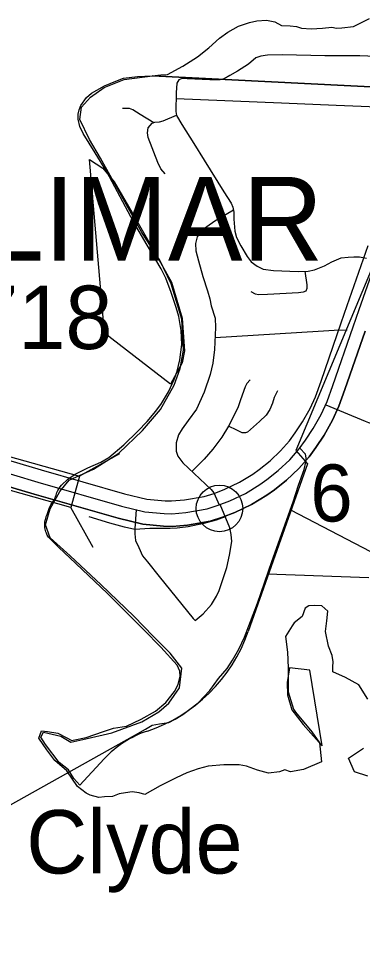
# Model space of a CAD drawing. Extents: x 1219626 to 1426462, y 456797 to 752399.
# Drawn here: x 1310335 to 1313054, y 526119 to 533386 of the extents above; entities that cross this region are included whole.
import ezdxf

# ---------------------------------------------------------------- set-up
doc = ezdxf.new("R2010")
doc.units = 0
for name, color, linetype in [('Bridges', 7, 'Continuous'), ('Lakes and Ponds', 7, 'Continuous'), ('Local Roads Paved', 7, 'Continuous'), ('Masks for Text', 7, 'Continuous'), ('Narrow River Creek and Branch and Slough Text', 7, 'Continuous'), ('Other Incorporated Names', 7, 'Continuous'), ('Populations', 7, 'Continuous'), ('Section Lines', 7, 'Continuous'), ('Section Numbers', 7, 'Continuous'), ('State Route Divided Highway Outline and Fill', 7, 'Continuous'), ('State Routes Highway Center Lines', 7, 'Continuous'), ('Town Centers', 7, 'Continuous')]:
    doc.layers.add(name, color=color, linetype=linetype)

msp = doc.modelspace()

# ---------------------------------------------------------------- linework, layer by layer
at = {"layer": 'Bridges'}
for p, q in [((1309173.6, 530238.2), (1310818, 529774.3)), ((1310748.5, 529527.9), (1309104.1, 529991.8)), ((1311133.8, 529951.1), (1310818, 529774.3)), ((1310818, 529774.3), (1310748.5, 529527.9)), ((1310925.3, 529212), (1310748.5, 529527.9))]:
    msp.add_line(p, q, dxfattribs=at)
at = {"layer": 'Lakes and Ponds'}
for points in [[(1310674.5, 529703.1), (1310725.6, 529751.9), (1310782.3, 529791.8), (1310883.8, 529840.2), (1310986.4, 529884.4), (1311049.9, 529922.7), (1311167.6, 530021), (1311277.9, 530128.8), (1311351.7, 530205.8), (1311420.6, 530286.8), (1311464.2, 530346.9), (1311520.5, 530440.6), (1311565.1, 530537.5), (1311588.2, 530603.4), (1311610.5, 530692.6), (1311624.8, 530812.7), (1311621.1, 530922.9), (1311601.8, 531033.6), (1311581.2, 531106.1), (1311542.4, 531223), (1311498.3, 531336.5), (1311462.3, 531409.4), (1311352.9, 531596), (1311244.2, 531782.1), (1311139, 531978.3), (1311034.1, 532174.6), (1310942.3, 532326.8), (1310847.7, 532477.9), (1310820.9, 532533.4), (1310805.9, 532592.4), (1310806.1, 532630.6), (1310814.3, 532664.8), (1310828.8, 532699), (1310873.6, 532762.2), (1310912.6, 532797), (1311014, 532855), (1311105.8, 532891.7), (1311165.5, 532914.7), (1311275.6, 532928.5), (1311390.4, 532933), (1311459.2, 532942.2), (1311513.8, 532943.8), (1311634.4, 533009.4), (1311749.7, 533082.6), (1311838.5, 533153.9), (1311924.2, 533231), (1311989.6, 533278.8), (1312073.9, 533323.9), (1312160.7, 533354.7), (1312218.7, 533366.9), (1312294.8, 533372), (1312359.8, 533360.4), (1312414.1, 533330), (1312481.4, 533327.8), (1312531.4, 533321.3), (1312570.5, 533310.4), (1312648.7, 533303.9), (1312737.7, 533310.4), (1312811.5, 533317), (1312848.5, 533310.4), (1312890.6, 533310.7), (1312980.9, 533321.3), (1313035.2, 533347.4), (1313108.8, 533386.1)], [(1313096, 528015), (1313025.2, 528127.7), (1312919, 528185.7), (1312819.2, 528230.8), (1312819.2, 528269.5), (1312822.4, 528311.3), (1312812.7, 528359.6), (1312783.8, 528433.7), (1312761.2, 528549.7), (1312770.9, 528633.4), (1312780.5, 528710.7), (1312732.3, 528752.6), (1312671.1, 528755.8), (1312629.2, 528752.6), (1312600.3, 528733.3), (1312577.7, 528668.9), (1312513.3, 528617.3), (1312497.2, 528594.8), (1312445.7, 528511), (1312461.8, 528385.4), (1312465.1, 528263), (1312465.1, 528073), (1312506.9, 527937.7), (1312523, 527911.9), (1312651.8, 527757.3), (1312712.9, 527670.3), (1312729, 527522.2), (1312587.4, 527461), (1312484.4, 527441.6), (1312439, 527459.1), (1312398.3, 527441.3), (1312310.7, 527432.8), (1312223.9, 527454.5), (1312137, 527487.7), (1312078.8, 527498.2), (1311957.2, 527498.5), (1311833.9, 527486.7), (1311753.7, 527466.5), (1311666.2, 527433.2), (1311581.2, 527395.1), (1311455.4, 527331.3), (1311333.4, 527262.3), (1311288.1, 527277.4), (1311233.3, 527283.8), (1311181.8, 527277.4), (1311130.3, 527267.7), (1311078.8, 527248.4), (1311014.4, 527245.2), (1310969.4, 527238.7), (1310901.7, 527258), (1310869.6, 527274.1), (1310801.9, 527325.7), (1310718.2, 527451.3), (1310621.7, 527531.8), (1310560.5, 527615.6), (1310496.1, 527709), (1310518.6, 527767), (1310563.7, 527760.5), (1310647.4, 527747.6), (1310711.8, 527712.2), (1310756.9, 527689.7), (1310766.5, 527692.9), (1310869.6, 527712.2), (1311008, 527760.5), (1311085.2, 527786.3), (1311188.7, 527803.5), (1311304.1, 527858), (1311416.7, 527920.5), (1311500, 527988.6), (1311567.3, 528075.1), (1311597.1, 528132.3), (1311612.5, 528196.2), (1311610.8, 528237.1), (1311589.1, 528283.2), (1311459.6, 528424.8), (1311325.5, 528562.7), (1311181.5, 528708.2), (1311036, 528852.2), (1310888.8, 528991.3), (1310740.7, 529129.7), (1310655.2, 529211.4), (1310572.2, 529294.2)], [(1313095.7, 527409), (1312989.8, 527441.6), (1312941.5, 527551.2), (1313060.6, 527628.5)]]:
    msp.add_lwpolyline(points, dxfattribs=at)
msp.add_spline([(1310572.2, 529294.2), (1310555.6, 529325.3), (1310544.7, 529369), (1310546.8, 529425.8), (1310566.5, 529489.1), (1310590.5, 529548.1), (1310625.4, 529602.7), (1310638.5, 529646.4), (1310674.5, 529703.1)], degree=3, dxfattribs=at)
at = {"layer": 'Local Roads Paved'}
for p, q in [((1312483.2, 529510.1), (1313115.5, 529180.8)), ((1312302.5, 529003.7), (1313104.5, 528976.3))]:
    msp.add_line(p, q, dxfattribs=at)
for points in [[(1313220, 533083.5), (1313032.7, 533090.4), (1312756.1, 533092.2), (1312421.5, 533098.2), (1312303.6, 533096.5), (1312249, 533089.6), (1312211.7, 533075.7), (1312151.9, 533026.3), (1312065.2, 532970.8), (1312006.2, 532937), (1311959.4, 532910.1), (1311929.1, 532901.4), (1311870.1, 532900.6), (1311845.9, 532902.3), (1311669, 532909.2), (1311629.1, 532911), (1311602.2, 532900.6), (1311586.6, 532876.3), (1311581.4, 532800), (1311578.8, 532650.9), (1311584.9, 532620.6), (1311626.5, 532549.5), (1311720.2, 532400.3), (1311801.6, 532268.6), (1311957.7, 532017.2), (1312014.9, 531927.9), (1312028.8, 531895.8), (1312035.7, 531858.5), (1312037.5, 531801.3), (1312044.4, 531706.8), (1312058.3, 531656.5), (1312092.9, 531591.5), (1312143.2, 531507.4), (1312173.6, 531465.8), (1312221.2, 531432.8), (1312269.8, 531406.8), (1312351.3, 531397.3), (1312546.3, 531388.6), (1312623.5, 531392.1), (1312673.8, 531402.5), (1312753.5, 531434.6), (1312811.6, 531466.7), (1312884.4, 531496.1), (1312940.8, 531503.9), (1312985.9, 531505.7), (1313029.2, 531505.7), (1313085.6, 531494.4)], [(1313661.1, 532666.4), (1313304, 532681.2), (1312846.3, 532699.4), (1312413.7, 532717.6), (1311580.6, 532752.3)], [(1311404.1, 532563.4), (1311296.2, 532629.2), (1311239.9, 532663.9), (1311212.1, 532675.2), (1311157.5, 532675.2)], [(1311495.6, 532159.3), (1311459.2, 532200.1), (1311437.5, 532248.6), (1311360.4, 532447.2), (1311355.2, 532483.6), (1311359.5, 532523.5), (1311392.5, 532559), (1311413.3, 532566.8), (1311448.8, 532569.4), (1311479.1, 532578.1), (1311584.6, 532621.9)], [(1312032.9, 531873.6), (1311885.7, 531786.6), (1311777.4, 531710.3), (1311746.2, 531663.5), (1311733.2, 531610.6), (1311736.6, 531551.6), (1311758.3, 531472.7), (1311793, 531348.8), (1311827.7, 531236.1), (1311847.6, 531172.8), (1311858.9, 531119.9), (1311888.3, 531020.2), (1311891.8, 530946.5), (1311884.9, 530773.1), (1311871.9, 530667.3), (1311851.1, 530576.3), (1311802.5, 530437.6), (1311741.8, 530302.4), (1311676.8, 530213.9), (1311627.4, 530148.9), (1311598.8, 530101.2), (1311582.3, 530037.9), (1311581.4, 530003.3), (1311582.3, 529972.9), (1311594.4, 529933), (1311634.3, 529879.3), (1311857.1, 529669.5), (1311879.7, 529643.5), (1311921.5, 529547.9)], [(1312598.9, 531391), (1312612.2, 531285.5), (1312612.2, 531256), (1312605.3, 531234.3), (1312583.6, 531225.7), (1312548.1, 531221.3), (1312302.7, 531209.2), (1312232.5, 531204.8), (1312209.1, 531210.9), (1312173.6, 531230)], [(1312932.1, 530927), (1312829.4, 530924), (1312703.7, 530917.5), (1311888.6, 530866.3)], [(1312166.6, 530533.8), (1312139.7, 530506.1), (1312125, 530479.2), (1312089.5, 530377.8), (1312070.4, 530321.4), (1312037.5, 530252.1), (1311994.1, 530170.6), (1311942.1, 530083), (1311870.1, 529986.8), (1311803.4, 529907.9), (1311704.7, 529813)], [(1312380.8, 530447.1), (1312355.6, 530396), (1312341.7, 530351.8), (1312320.9, 530300.6), (1312291.5, 530256.4), (1312239.4, 530207), (1312145, 530122.9), (1312130.2, 530116.8), (1312102.5, 530116.8), (1312060, 530137.6), (1311993.9, 530170.2)], [(1312762.4, 530337.5), (1313075.2, 530207.9), (1313100.3, 530199.2), (1313115.9, 530194), (1313155.1, 530190.2)], [(1303549.8, 523424.6), (1311260.6, 527733.6), (1311338.9, 527779), (1311391.1, 527809.9), (1311449.1, 527821.5), (1311523.6, 527832.2), (1311573.9, 527857.3), (1311634.8, 527894.1), (1311754.7, 527987.9), (1311847.5, 528083.6), (1311916.2, 528177.4), (1311982.9, 528258.6), (1312025.4, 528322.4), (1312076.7, 528410.4), (1312122.1, 528504.2), (1312222.7, 528773), (1312336.8, 529102.7), (1312506, 529573.6), (1312548.5, 529703.1), (1312591.1, 529826.9), (1312605.6, 529884.9), (1312607.5, 529918.8), (1312601.7, 529947.8), (1312556.9, 529996)], [(1311265.3, 529511.1), (1311254.6, 529360), (1311253.7, 529320.1), (1311260.7, 529268.1), (1311286.7, 529211.8), (1311314.4, 529145.9), (1311356, 529099.9), (1311447.9, 528983.8), (1311716.7, 528651.7), (1311731.4, 528636.1), (1311793.8, 528689.9), (1311861.5, 528761.8), (1311884, 528801.7), (1311900.5, 528829.4), (1311920.4, 528873.7), (1311981.1, 529054.8), (1312003.6, 529151.1), (1312020.1, 529258.6), (1312015.8, 529314.9), (1312005.4, 529366.1), (1311928.9, 529550.7)], [(1311254.5, 529353.7), (1311174, 529372.1), (1311056.1, 529405.1), (1310893.1, 529454.5)], [(1311968.8, 529454.3), (1311896.1, 529427.6), (1311800.8, 529400.8), (1311675.1, 529375.6), (1311590.1, 529365.2), (1311534.6, 529360.9), (1311454.9, 529360.9), (1311373.4, 529361.7), (1311254.5, 529354.7)]]:
    msp.add_lwpolyline(points, dxfattribs=at)
at = {"layer": 'Masks for Text'}
for points in [[(1311002.6, 532205.6), (1311090.8, 532097.2), (1311269.6, 531789.7), (1311398.1, 531567.9), (1311544.2, 531305.8), (1311629.9, 531021), (1311647.5, 530763.9), (1311629.9, 530668.5), (1311536.6, 530499.7), (1311015.2, 530902.9), (1310896.8, 532273.1)], [(1312476.3, 528262.4), (1312458, 528146.1), (1312459.6, 528049.8), (1312496.2, 527930.2), (1312585.8, 527815.5), (1312645.6, 527747.4), (1312735.3, 527647.7), (1312637.3, 528244.2)]]:
    msp.add_lwpolyline(points, close=True, dxfattribs=at)
at = {"layer": 'Section Lines'}
for p, q in [((1313282.5, 532838.8), (1311393.4, 532933.5)), ((1311393.4, 532933.5), (1313282.5, 532838.8)), ((1313511.3, 532333.7), (1312525.8, 529978)), ((1312525.8, 529978), (1312617.6, 529871.9)), ((1312617.6, 529871.9), (1312150.8, 528548.8)), ((1311013.5, 527545.8), (1310820.2, 527337.3))]:
    msp.add_line(p, q, dxfattribs=at)
msp.add_lwpolyline([(1310820.2, 527337.3), (1310773.9, 527391), (1310730, 527459.3), (1310656.8, 527515.4), (1310549.6, 527656.9), (1310513, 527715.4), (1310532.5, 527754.5), (1310669, 527722.8), (1310749.5, 527676.4), (1310844.6, 527698.4), (1311072.8, 527750.5), (1311309.9, 527836.8), (1311445.6, 527916.2), (1311522.6, 527983.6), (1311607.8, 528105.8), (1311624.8, 528259.5), (1311534.6, 528379), (1311403, 528510.7), (1311248, 528669.1), (1310989.7, 528916.7), (1310744.9, 529145.5), (1310585, 529288.6), (1310548.5, 529390.5), (1310586.2, 529517), (1310661.5, 529654.3), (1310736.8, 529743.1), (1310927.9, 529829.3), (1311127.9, 529955.2), (1311315.9, 530134.2), (1311456.7, 530299.7), (1311565.4, 530492.6), (1311613.9, 530623.3), (1311640.3, 530769), (1311625.4, 531013.5), (1311541.9, 531291.7), (1311452, 531478.6), (1311310.9, 531696), (1311175.3, 531940.2), (1310984.3, 532284.7), (1310895.6, 532430.1), (1310820.2, 532588.9), (1310833.7, 532685.1), (1310903.6, 532765.9), (1311011.2, 532841.2), (1311170, 532903.2), (1311393.4, 532933.5)], dxfattribs=at)
for centre, radius, start, end in [((1310948.5, 528972.9), 1275, 288.52326, 340.56815), ((1311615.6, 526981.7), 825, 108.52326, 136.86678)]:
    msp.add_arc(centre, radius, start, end, dxfattribs=at)
at = {"layer": 'State Route Divided Highway Outline and Fill'}
for points in [[(1309936.4, 529996), (1310515.6, 529824.3), (1311173.7, 529635.8), (1311350.8, 529593.4), (1311493, 529580.7), (1311544.8, 529579.1), (1311646.1, 529587), (1311801.7, 529614.1), (1311880.6, 529639.3), (1311964.6, 529671.8), (1312081.6, 529727.1), (1312186.4, 529791.3), (1312236.9, 529827.6), (1312322.9, 529895.2), (1312406.2, 529974.1), (1312475.4, 530054.1), (1312521.6, 530115.5), (1312578.5, 530203.5), (1312638.9, 530307.9), (1312681.7, 530401.5), (1312725.7, 530524.1), (1312884.5, 530984.1), (1312931.2, 531122.1), (1313097.6, 531595)], [(1309936.4, 529996), (1310515.6, 529824.3), (1311173.7, 529635.8), (1311350.8, 529593.4), (1311493, 529580.7), (1311544.8, 529579.1), (1311646.1, 529587), (1311801.7, 529614.1), (1311880.6, 529639.3), (1311964.6, 529671.8), (1312081.6, 529727.1), (1312186.4, 529791.3), (1312236.9, 529827.6), (1312322.9, 529895.2), (1312406.2, 529974.1), (1312475.4, 530054.1), (1312521.6, 530115.5), (1312578.5, 530203.5), (1312638.9, 530307.9), (1312681.7, 530401.5), (1312725.7, 530524.1), (1312884.5, 530984.1), (1312931.2, 531122.1), (1313097.6, 531595)], [(1309880.3, 529804), (1310459.6, 529632.3), (1311122.9, 529442.3), (1311318.4, 529395.5), (1311480.9, 529381), (1311549.4, 529378.8), (1311671.2, 529388.3), (1311849.4, 529419.4), (1311947.1, 529450.5), (1312043.6, 529487.9), (1312176.9, 529550.9), (1312297.2, 529624.6), (1312357.2, 529667.8), (1312453.7, 529743.7), (1312550.9, 529835.7), (1312631.1, 529928.3), (1312685.7, 530000.9), (1312749.2, 530099.1), (1312816.8, 530216), (1312867.2, 530326), (1312914.4, 530457.7), (1313073.8, 530919.4)], [(1313073.8, 530919.4), (1312914.4, 530457.7), (1312867.2, 530326), (1312816.8, 530216), (1312749.2, 530099.1), (1312685.7, 530000.9), (1312631.1, 529928.3), (1312550.9, 529835.7), (1312453.7, 529743.7), (1312357.2, 529667.8), (1312297.2, 529624.6), (1312176.9, 529550.9), (1312043.6, 529487.9), (1311947.1, 529450.5), (1311849.4, 529419.4), (1311671.2, 529388.3), (1311549.4, 529378.8), (1311480.9, 529381), (1311318.4, 529395.5), (1311122.9, 529442.3), (1310459.6, 529632.3), (1309880.3, 529804)]]:
    msp.add_lwpolyline(points, dxfattribs=at)
at = {"layer": 'State Routes Highway Center Lines'}
msp.add_lwpolyline([(1309908.3, 529900), (1310487.6, 529728.3), (1311148.3, 529539.1), (1311334.6, 529494.5), (1311486.9, 529480.9), (1311547.1, 529478.9), (1311658.7, 529487.7), (1311825.6, 529516.8), (1311913.8, 529544.9), (1312004.1, 529579.8), (1312129.2, 529639), (1312241.8, 529707.9), (1312297.1, 529747.7), (1312388.3, 529819.5), (1312478.5, 529904.9), (1312553.2, 529991.2), (1312603.7, 530058.2), (1312663.8, 530151.3), (1312727.9, 530261.9), (1312774.5, 530363.8), (1312820.1, 530490.9), (1312979.2, 530951.8), (1313025.7, 531089.5), (1313191.7, 531561.1)], dxfattribs=at)
at = {"layer": 'Town Centers'}
msp.add_circle((1311923.4, 529520), 184, dxfattribs=at)

# ---------------------------------------------------------------- texts
at = {"layer": 'Narrow River Creek and Branch and Slough Text'}
msp.add_text('Clyde', height=500, rotation=0.00035, dxfattribs=at).set_placement((1310396.6, 526640.3))
at = {"layer": 'Other Incorporated Names'}
msp.add_text('SHALIMAR', height=660, rotation=0.00035, dxfattribs=at).set_placement((1308230.6, 531475.7))
at = {"layer": 'Populations'}
msp.add_text('Pop. 718', height=500, rotation=0.00035, dxfattribs=at).set_placement((1308401.2, 530777.9))
at = {"layer": 'Section Numbers'}
msp.add_text('6', height=450, rotation=0.00035, dxfattribs=at).set_placement((1312640.8, 529417.5))

doc.saveas('drawing.dxf')
